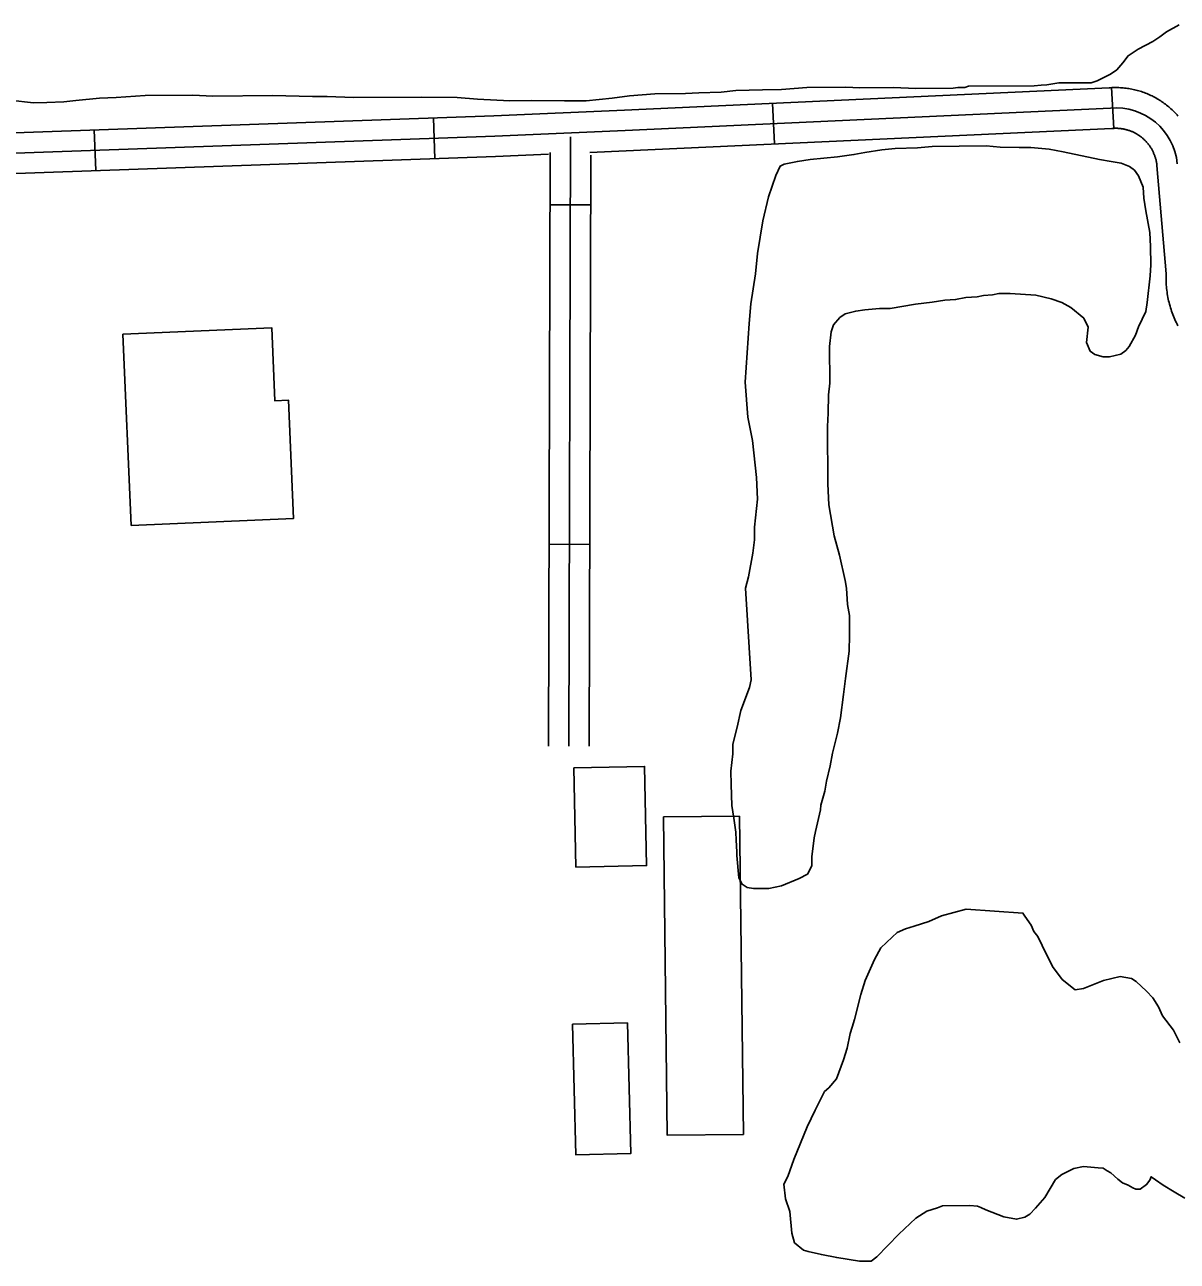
# Model space of a CAD drawing. Extents: x 3313442 to 3351311, y 721974 to 747360.
# Drawn here: x 3333613 to 3334462, y 740295 to 741205 of the extents above; entities that cross this region are included whole.
import ezdxf

# ---------------------------------------------------------------- set-up
doc = ezdxf.new("R2010")
doc.units = 0
for name, color, linetype in [('V-BLDG-OTLN', 7, 'Continuous'), ('V-ROAD-CNTR', 7, 'Continuous'), ('V-SITE-VEGE', 7, 'Continuous')]:
    doc.layers.add(name, color=color, linetype=linetype)

msp = doc.modelspace()

# ---------------------------------------------------------------- linework, layer by layer
at = {"layer": 'V-BLDG-OTLN'}
for points in [[(3333691.76, 740836.84), (3333811.38, 740841.96), (3333807.66, 740928.93), (3333797.66, 740928.5), (3333795.36, 740982.25), (3333685.74, 740977.56)], [(3334017.77, 740658.36), (3334019.24, 740585.29), (3334071.34, 740586.34), (3334069.87, 740659.41)], [(3334139.83, 740622.87), (3334142.56, 740388.47), (3334086.52, 740387.82), (3334083.79, 740622.22)], [(3334016.78, 740469.53), (3334019.21, 740373.32), (3334059.6, 740374.34), (3334057.16, 740470.55)]]:
    msp.add_lwpolyline(points, close=True, dxfattribs=at)
at = {"layer": 'V-ROAD-CNTR'}
for p, q in [((3334415.28, 741129.16), (3334413.64, 741159.12)), ((3334165.41, 741117.68), (3334164.04, 741147.65)), ((3333915.49, 741106.83), (3333914.43, 741136.82)), ((3333665.65, 741098.02), (3333664.59, 741128)), ((3334030.24, 741072.86), (3334000.24, 741072.95)), ((3334029.48, 740822.87), (3333999.48, 740822.96))]:
    msp.add_line(p, q, dxfattribs=at)
for points in [[(3334426.48, 741158.41), (3334425.42, 741158.58), (3334424.33, 741158.73), (3334423.29, 741158.84), (3334422.27, 741158.95), (3334421.21, 741159.04), (3334420.17, 741159.1), (3334419.07, 741159.16), (3334418.02, 741159.18), (3334417.01, 741159.2), (3334415.91, 741159.2), (3334414.85, 741159.17), (3334413.85, 741159.13), (3334412.76, 741159.07), (3334412.03, 741159.01), (3334054.94, 741142.65), (3333958.92, 741138.38), (3333591.91, 741125.44)], [(3334462.55, 741138.24), (3334461.88, 741139), (3334461.19, 741139.76), (3334460.44, 741140.57), (3334459.7, 741141.32), (3334458.95, 741142.06), (3334458.2, 741142.78), (3334457.43, 741143.49), (3334456.62, 741144.21), (3334455.83, 741144.89), (3334455.03, 741145.55), (3334454.17, 741146.25), (3334453.35, 741146.88), (3334452.52, 741147.5), (3334451.66, 741148.12), (3334450.8, 741148.72), (3334449.88, 741149.33), (3334449.01, 741149.88), (3334448.15, 741150.41), (3334447.21, 741150.98), (3334446.27, 741151.51), (3334445.38, 741152), (3334444.43, 741152.5), (3334443.46, 741152.99), (3334442.53, 741153.43), (3334441.61, 741153.86), (3334440.62, 741154.3), (3334439.62, 741154.71), (3334438.65, 741155.1), (3334437.67, 741155.47), (3334436.67, 741155.83), (3334435.67, 741156.17), (3334434.68, 741156.48), (3334433.65, 741156.8), (3334432.62, 741157.08), (3334431.63, 741157.34), (3334430.6, 741157.6), (3334429.56, 741157.83), (3334428.5, 741158.05), (3334427.47, 741158.24), (3334426.48, 741158.41)], [(3333592.44, 741110.45), (3333959.52, 741123.4), (3334055.62, 741127.66), (3334412.96, 741144.04)], [(3334421.6, 741128.81), (3334421.1, 741128.89), (3334420.61, 741128.96), (3334420.07, 741129.02), (3334419.52, 741129.07), (3334418.99, 741129.12), (3334418.45, 741129.15), (3334417.96, 741129.18), (3334417.42, 741129.19), (3334416.84, 741129.2), (3334416.36, 741129.2), (3334415.82, 741129.18), (3334415.23, 741129.16), (3334414.74, 741129.13), (3334413.88, 741129.07), (3334056.3, 741112.68), (3334029.61, 741111.49)], [(3334458.32, 740993.34), (3334457.89, 740994.56), (3334457.47, 740995.82), (3334457.07, 740997.09), (3334456.71, 740998.33), (3334456.35, 740999.61), (3334456.02, 741000.89), (3334455.71, 741002.18), (3334455.43, 741003.46), (3334455.18, 741004.72), (3334454.93, 741006.02), (3334454.71, 741007.37), (3334454.52, 741008.66), (3334454.36, 741009.93), (3334454.21, 741011.25), (3334454.08, 741012.55), (3334453.97, 741013.9), (3334453.9, 741015.22), (3334453.85, 741016.48), (3334453.81, 741017.84), (3334453.8, 741019.16), (3334453.81, 741020.42), (3334453.85, 741021.78), (3334453.86, 741022.02), (3334447.12, 741101.74), (3334447.12, 741101.77), (3334447.06, 741102.25), (3334446.99, 741102.82), (3334446.91, 741103.36), (3334446.83, 741103.84), (3334446.73, 741104.41), (3334446.62, 741104.94), (3334446.52, 741105.4), (3334446.4, 741105.93), (3334446.26, 741106.46), (3334446.11, 741107), (3334445.96, 741107.52), (3334445.82, 741107.99), (3334445.66, 741108.48), (3334445.47, 741109.01), (3334445.28, 741109.52), (3334445.09, 741110.01), (3334444.89, 741110.49), (3334444.68, 741110.98), (3334444.45, 741111.49), (3334444.23, 741111.96), (3334444.01, 741112.41), (3334443.75, 741112.91), (3334443.5, 741113.37), (3334443.24, 741113.83), (3334442.97, 741114.3), (3334442.68, 741114.77), (3334442.42, 741115.2), (3334442.14, 741115.62), (3334441.81, 741116.1), (3334441.5, 741116.54), (3334441.2, 741116.95), (3334440.89, 741117.36), (3334440.53, 741117.81), (3334440.2, 741118.22), (3334439.88, 741118.59), (3334439.5, 741119.02), (3334439.13, 741119.44), (3334438.8, 741119.78), (3334438.42, 741120.17), (3334438.04, 741120.55), (3334437.65, 741120.92), (3334437.25, 741121.29), (3334436.87, 741121.63), (3334436.45, 741121.99), (3334436.04, 741122.33), (3334435.65, 741122.64), (3334435.22, 741122.98), (3334434.78, 741123.31), (3334434.35, 741123.61), (3334433.9, 741123.93), (3334433.5, 741124.19), (3334433.03, 741124.49), (3334432.54, 741124.8), (3334432.12, 741125.05), (3334431.67, 741125.3), (3334431.16, 741125.58), (3334430.71, 741125.82), (3334430.26, 741126.05), (3334429.76, 741126.28), (3334429.23, 741126.53), (3334428.77, 741126.73), (3334428.31, 741126.92), (3334427.8, 741127.13), (3334427.29, 741127.32), (3334426.8, 741127.5), (3334426.29, 741127.67), (3334425.77, 741127.84), (3334425.29, 741127.98), (3334424.77, 741128.13), (3334424.23, 741128.27), (3334423.72, 741128.39), (3334423.22, 741128.51), (3334422.71, 741128.61), (3334422.18, 741128.71), (3334421.6, 741128.81)], [(3334015.39, 741122.91), (3334014.04, 740674.23)], [(3333999.15, 741110.14), (3333960.11, 741108.41), (3333592.96, 741095.46)], [(3334000.35, 741111.31), (3333999.04, 740674.27)], [(3334030.35, 741109.46), (3334029.04, 740674.18)], [(3334462.58, 740983.73), (3334461.99, 740984.89), (3334461.42, 740986.02), (3334460.83, 740987.24), (3334460.29, 740988.46), (3334459.76, 740989.66), (3334459.27, 740990.86), (3334458.78, 740992.09), (3334458.32, 740993.34)]]:
    msp.add_lwpolyline(points, dxfattribs=at)
msp.add_arc((3334416.75, 741098.68), 45.52, 5.48532, 94.78314, dxfattribs=at)
at = {"layer": 'V-SITE-VEGE'}
for points in [[(3334463.57, 741205.44), (3334454.24, 741200.21), (3334449.11, 741196.42), (3334443.99, 741193.1), (3334433.26, 741187.39), (3334425.8, 741182.65), (3334422.09, 741177.46), (3334417.45, 741172.27), (3334412.79, 741168.95), (3334402.99, 741164.19), (3334398.78, 741162.75), (3334374.89, 741162.56), (3334366, 741161.08), (3334361.78, 741161.05), (3334356.63, 741160.54), (3334308.38, 741160.15), (3334305.57, 741159.19), (3334300.42, 741159.15), (3334297.14, 741158.65), (3334269.5, 741158.43), (3334253.1, 741159.24), (3334228.27, 741159.04), (3334217.96, 741159.42), (3334189.38, 741159.19), (3334170.65, 741157.64), (3334156.59, 741157.52), (3334136.92, 741156.9), (3334126.15, 741155.87), (3334109.76, 741155.27), (3334099.92, 741154.72), (3334077.44, 741154.55), (3334058.71, 741152.99), (3334046.07, 741151.48), (3334026.88, 741149.45), (3334010.95, 741149.32), (3333986.58, 741149.6), (3333970.65, 741149.47), (3333946.75, 741150.68), (3333931.74, 741151.96), (3333905.5, 741152.22), (3333855.38, 741151.82), (3333836.16, 741152.6), (3333825.39, 741152.52), (3333795.86, 741153.22), (3333751.82, 741152.86), (3333737.29, 741153.68), (3333702.15, 741153.4), (3333680.61, 741151.82), (3333668.44, 741151.26), (3333651.11, 741149.71), (3333642.22, 741148.7), (3333629.57, 741148.13), (3333619.74, 741148.05), (3333602.39, 741149.79)], [(3334378.11, 741111.98), (3334404.86, 741106.11), (3334413.31, 741104.77), (3334420.81, 741103.42), (3334426.92, 741101.13), (3334430.69, 741098.35), (3334433.54, 741094.16), (3334436.88, 741085.75), (3334437.42, 741077.79), (3334438.9, 741068.43), (3334441.84, 741052.52), (3334442.39, 741042.22), (3334442.5, 741028.63), (3334442.09, 741020.67), (3334439.91, 741000.97), (3334439.03, 740994.4), (3334433.49, 740983.11), (3334431.2, 740977), (3334426.58, 740968.53), (3334424.26, 740965.7), (3334420.54, 740962.86), (3334412.12, 740960.92), (3334407.43, 740960.88), (3334401.33, 740962.71), (3334398.03, 740965.03), (3334395.17, 740971.56), (3334396.48, 740982.82), (3334393.15, 740989.35), (3334383.71, 740997.24), (3334377.13, 741000.93), (3334369.14, 741003.68), (3334357.87, 741006.4), (3334339.12, 741007.65), (3334330.69, 741007.59), (3334326.01, 741006.61), (3334319.46, 741006.09), (3334314.78, 741005.12), (3334306.35, 741004.58), (3334298.87, 741003.11), (3334290.9, 741002.58), (3334281.54, 741001.1), (3334269.38, 740999.6), (3334250.66, 740996.64), (3334242.69, 740996.57), (3334231.93, 740995.55), (3334225.37, 740994.56), (3334217.42, 740992.62), (3334213.7, 740989.78), (3334209.05, 740984.59), (3334207.22, 740979.42), (3334205.9, 740968.63), (3334206.12, 740941.46), (3334205.25, 740933.02), (3334204.89, 740919.43), (3334204.5, 740909.59), (3334204.84, 740867.42), (3334205.44, 740851.96), (3334209.37, 740829.04), (3334213.23, 740815.01), (3334217.6, 740796.31), (3334218.58, 740790.69), (3334219.14, 740778.52), (3334220.62, 740770.56), (3334220.73, 740756.04), (3334220.36, 740744.32), (3334217.71, 740724.16), (3334216.4, 740712.43), (3334214.19, 740695.08), (3334211.94, 740683.81), (3334208.31, 740669.26), (3334206.51, 740659.88), (3334203.79, 740648.61), (3334202.45, 740641.1), (3334199.72, 740630.77), (3334199.28, 740627.49), (3334195.66, 740611.53), (3334194.76, 740606.84), (3334193, 740592.77), (3334193.05, 740586.21), (3334189.82, 740580.09), (3334183.75, 740576.76), (3334170.68, 740571.5), (3334161.32, 740569.55), (3334150.08, 740569.46), (3334145.39, 740570.36), (3334141.62, 740572.68), (3334139.24, 740577.34), (3334137.7, 740593.73), (3334137.68, 740596.54), (3334137.14, 740604.97), (3334137.09, 740611.06), (3334135.6, 740621.35), (3334134.12, 740630.71), (3334133.53, 740646.17), (3334133.45, 740656.01), (3334134.76, 740668.67), (3334134.7, 740675.7), (3334137.88, 740688.37), (3334140.59, 740700.58), (3334147.01, 740717.49), (3334148.37, 740723.13)], [(3334148.37, 740723.13), (3334144.08, 740790.56), (3334146.36, 740799.01), (3334149.5, 740816.38), (3334150.83, 740826.23), (3334150.75, 740835.59), (3334152.93, 740856.23), (3334152.33, 740872.15), (3334149.3, 740899.31), (3334145.88, 740916.61), (3334143.8, 740942.36), (3334146.73, 740985.49), (3334148.02, 741000.03), (3334151.59, 741022.08), (3334152.88, 741037.08), (3334156.9, 741061.01), (3334160.98, 741078.85), (3334166.47, 741094.35), (3334169.7, 741101.4), (3334172.5, 741102.83), (3334182.32, 741104.79), (3334191.68, 741106.27), (3334211.81, 741108.3), (3334223.98, 741109.81), (3334231.93, 741111.28), (3334244.57, 741113.25), (3334254.4, 741114.27), (3334270.79, 741114.87), (3334281.56, 741115.89), (3334321.38, 741116.21), (3334331.7, 741115.36), (3334345.76, 741115), (3334354.19, 741115.07), (3334367.79, 741113.77), (3334378.11, 741111.98)], [(3334467.7, 740341.5), (3334459.7, 740346.12), (3334451.69, 740351.21), (3334446.04, 740354.91), (3334442.74, 740357.23), (3334441.82, 740354.88), (3334439.51, 740351.58), (3334434.85, 740348.27), (3334431.57, 740348.24), (3334429.22, 740349.16), (3334425.93, 740351), (3334421.69, 740352.84), (3334418.39, 740355.63), (3334413.2, 740360.27), (3334410.38, 740361.66), (3334407.55, 740363.51), (3334403.8, 740363.95), (3334393.02, 740364.8), (3334386, 740363.33), (3334377.13, 740359.04), (3334372.48, 740355.26), (3334364.62, 740342.08), (3334357.66, 740334.06), (3334353.47, 740329.81), (3334349.74, 740327.43), (3334343.67, 740325.98), (3334334.28, 740327.78), (3334321.12, 740332.83), (3334317.36, 740334.67), (3334315.01, 740335.59), (3334309.38, 740336.01), (3334289.23, 740335.85), (3334285.5, 740334.42), (3334277.56, 740332.01), (3334269.63, 740326.79), (3334257.07, 740314.97), (3334240.81, 740298.45), (3334236.62, 740295.13), (3334228.19, 740295.07), (3334211.3, 740297.74), (3334200.03, 740299.99), (3334190.18, 740302.26), (3334186.89, 740303.17), (3334180.29, 740308.73), (3334178.35, 740315.75), (3334176.82, 740331.67), (3334173.47, 740341.01), (3334172.44, 740351.78), (3334175.21, 740357.42), (3334179.79, 740370.11), (3334189.44, 740394.08), (3334195.43, 740406.31), (3334202.35, 740419.96), (3334205.61, 740422.79), (3334211.18, 740429.4), (3334216.22, 740443.49), (3334218.96, 740451.95), (3334221.21, 740462.74), (3334222.58, 740467.44), (3334224.41, 740473.08), (3334228.95, 740491.38), (3334232.15, 740501.72), (3334239.05, 740517.24), (3334243.67, 740525.71), (3334252.04, 740533.74), (3334255.76, 740537.05), (3334261.83, 740539.91), (3334268.37, 740541.83), (3334279.12, 740545.2), (3334288.46, 740549.49), (3334306.69, 740554.33)], [(3334306.69, 740554.33), (3334348.41, 740551.38), (3334349.83, 740549.05), (3334354.57, 740542.53), (3334356.48, 740537.86), (3334359.33, 740534.13), (3334362.66, 740527.6), (3334370.28, 740512.2), (3334377.39, 740502.42), (3334386.82, 740495), (3334392.9, 740495.98), (3334407.85, 740501.73), (3334420, 740504.64), (3334428.45, 740503.3), (3334431.75, 740500.98), (3334439.3, 740494.01), (3334444.03, 740488.9), (3334448.29, 740482.37), (3334451.16, 740475.84), (3334459.21, 740465.12), (3334463.97, 740455.79)]]:
    msp.add_lwpolyline(points, dxfattribs=at)

doc.saveas('drawing.dxf')
